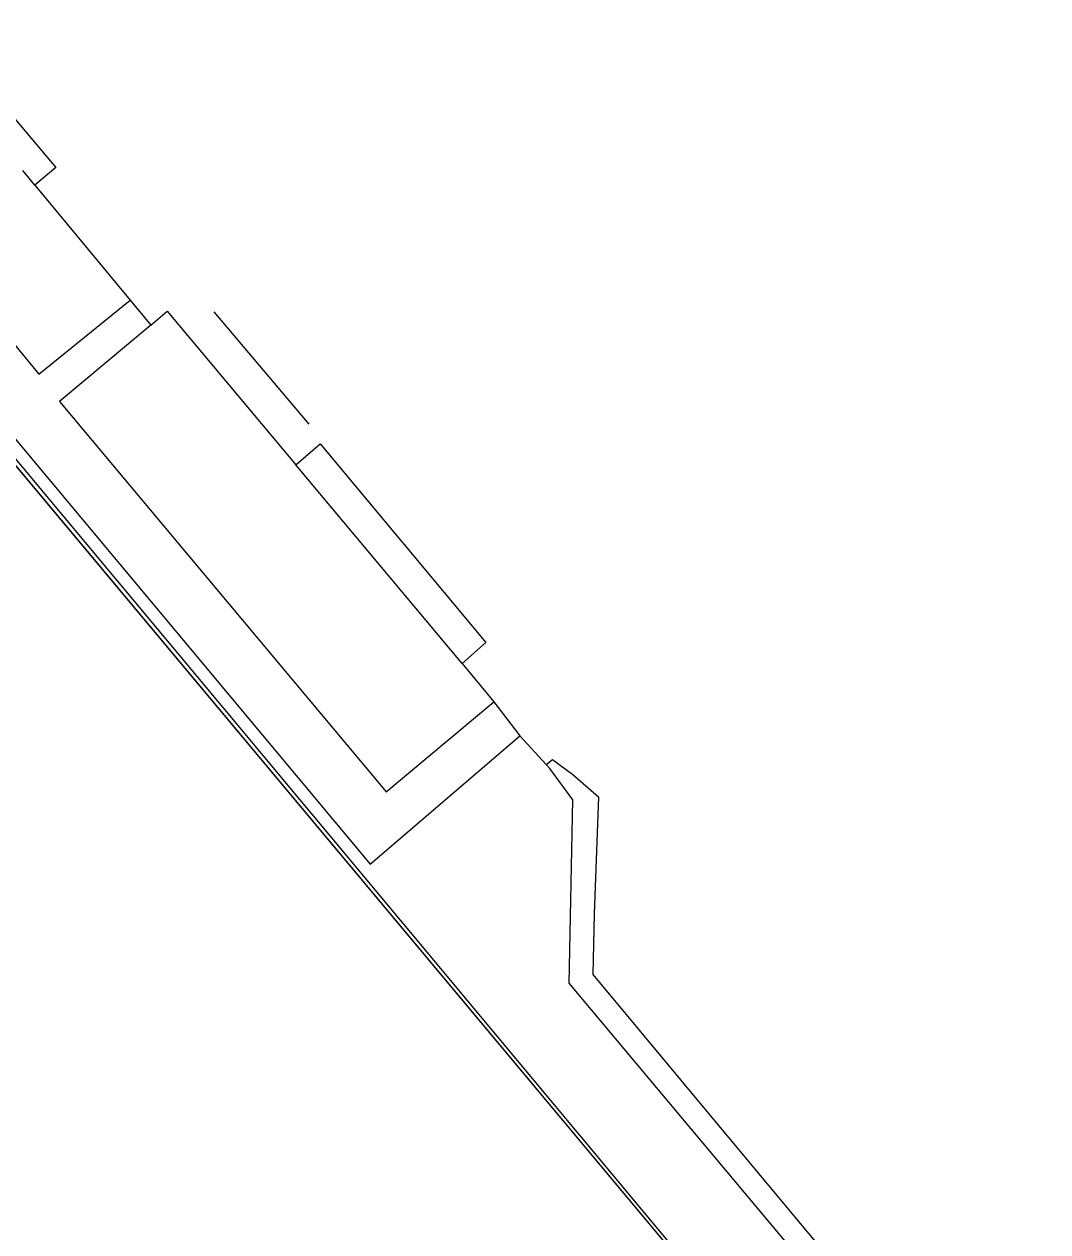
# Model space of a CAD drawing. Extents: x 159489 to 160304, y 383826 to 384530.
# Drawn here: x 160260.25 to 160295.63, y 384049.12 to 384090.85 of the extents above; entities that cross this region are included whole.
import ezdxf

# ---------------------------------------------------------------- set-up
doc = ezdxf.new("R2010")
doc.units = 0
for name, color, linetype in [('IMGEO_Hek', 7, 'Continuous'), ('IMGEO_Muur', 7, 'Continuous'), ('IMGEO_Pand', 7, 'Continuous'), ('IMGEO_Spoorbaan_halfverhard', 7, 'Continuous'), ('IMGEO_Terreindeel_gesloten', 7, 'Continuous'), ('IMGEO_Terreindeel_halfverhard', 7, 'Continuous'), ('IMGEO_Terreindeel_open', 7, 'Continuous')]:
    doc.layers.add(name, color=color, linetype=linetype)

msp = doc.modelspace()

# ---------------------------------------------------------------- linework, layer by layer
at = {"layer": 'IMGEO_Hek'}
for points in [[(160291.64, 384038.098), (160282.5, 384048.799), (160267.125, 384067.242), (160254.311, 384082.59)], [(160270.101, 384077.029), (160266.817, 384080.915)]]:
    msp.add_lwpolyline(points, dxfattribs=at)
at = {"layer": 'IMGEO_Muur'}
msp.add_lwpolyline([(160248.496, 384089.297), (160291.374, 384037.989), (160295.626, 384037.276)], dxfattribs=at)
at = {"layer": 'IMGEO_Pand'}
for points in [[(160264.623, 384080.456), (160265.197, 384080.937), (160269.636, 384075.63)], [(160264.623, 384080.456), (160261.468, 384077.816), (160272.759, 384064.322), (160276.486, 384067.441)], [(160275.381, 384068.762), (160269.636, 384075.63)], [(160275.381, 384068.762), (160276.486, 384067.441)]]:
    msp.add_lwpolyline(points, dxfattribs=at)
at = {"layer": 'IMGEO_Spoorbaan_halfverhard'}
for points in [[(160170.163, 384194.872), (160177.279, 384186.277), (160189.629, 384171.558), (160193.442, 384166.998), (160200.507, 384158.569), (160206.862, 384151.001), (160214.236, 384142.126), (160222.852, 384131.808), (160228.575, 384125.044), (160232.869, 384119.845), (160236.71, 384115.307), (160242.62, 384108.206), (160258, 384089.853), (160261.342, 384085.897), (160260.621, 384085.292)], [(160260.621, 384085.292), (160263.913, 384081.314)], [(160263.913, 384081.314), (160264.623, 384080.456)], [(160269.636, 384075.63), (160270.481, 384076.352), (160276.207, 384069.488), (160275.381, 384068.762)], [(160276.486, 384067.441), (160277.374, 384066.258)], [(160277.374, 384066.258), (160278.289, 384065.266)], [(160278.289, 384065.266), (160278.509, 384065.447), (160279.205, 384064.93), (160280.103, 384064.155), (160279.945, 384060.112), (160279.902, 384058.008), (160284.476, 384052.519), (160290.36, 384045.461), (160293.196, 384042.014), (160293.034, 384041.856), (160294.066, 384040.615)]]:
    msp.add_lwpolyline(points, dxfattribs=at)
at = {"layer": 'IMGEO_Terreindeel_gesloten'}
for points in [[(160260.621, 384085.292), (160260.206, 384085.794)], [(160293.694, 384040.28), (160279.081, 384057.719), (160279.212, 384064.053), (160278.411, 384065.133), (160278.289, 384065.266)]]:
    msp.add_lwpolyline(points, dxfattribs=at)
at = {"layer": 'IMGEO_Terreindeel_halfverhard'}
msp.add_lwpolyline([(160254.354, 384082.287), (160291.374, 384037.989), (160295.626, 384037.276)], dxfattribs=at)
at = {"layer": 'IMGEO_Terreindeel_open'}
for points in [[(160257.086, 384083.231), (160260.753, 384078.761), (160263.913, 384081.314)], [(160254.815, 384082.647), (160272.21, 384061.825), (160277.374, 384066.258)]]:
    msp.add_lwpolyline(points, dxfattribs=at)

doc.saveas('drawing.dxf')
